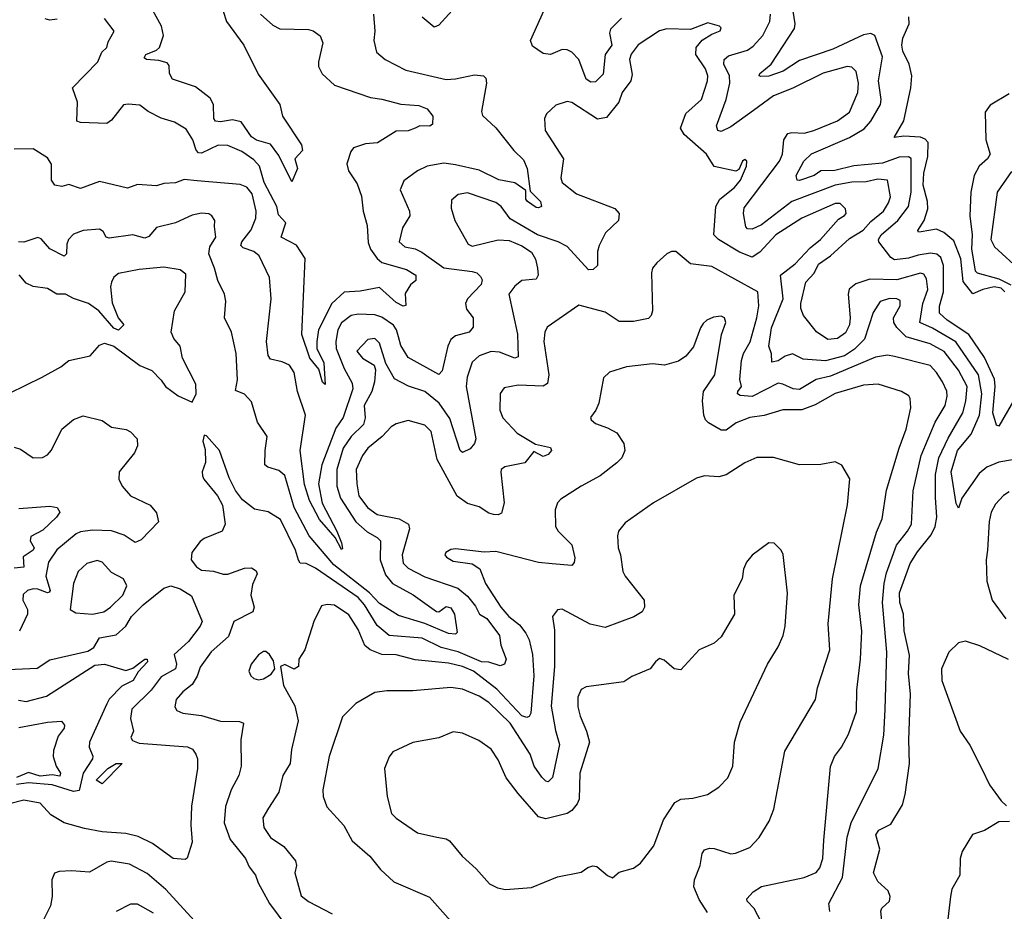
# Model space of a CAD drawing. Extents: x 1552033 to 1694788, y 811965 to 917215.
# Tile 572 of 632: x 1678908 to 1683058, y 876492 to 880252. Entities that reach past the tile are written whole.
import ezdxf

# ---------------------------------------------------------------- set-up
doc = ezdxf.new("R2010")
doc.units = 0

msp = doc.modelspace()

# ---------------------------------------------------------------- linework, layer by layer
at = {"layer": '0CON20XD'}
for points in [[(1679765, 880288), (1679780, 880245), (1679853.1, 880145), (1679913, 880023), (1680004, 879895), (1680016.2, 879845), (1680096, 879725), (1680099.5, 879700.5), (1680067.5, 879665), (1680078.6, 879625), (1680055, 879568.8), (1680000.6, 879679.4), (1679965, 879726.9), (1679905.8, 879744.2), (1679885, 879758.5), (1679842, 879822), (1679805, 879830), (1679755, 879821.8), (1679734, 879825), (1679726.2, 879836.2), (1679724.8, 879895), (1679711.3, 879921.3), (1679648.6, 879968.6), (1679551.5, 880001.5), (1679539.8, 880025), (1679538.6, 880058.6), (1679529.7, 880069.7), (1679495, 880080.8), (1679442.5, 880085), (1679432.1, 880092.1), (1679440, 880105), (1679485, 880123.5), (1679497.3, 880135), (1679514.7, 880185), (1679505.8, 880225), (1679445, 880335.8)], [(1680758.7, 880321.4), (1680675, 880229.3), (1680655, 880221.4), (1680605, 880262.2)], [(1683175, 878781.8), (1683035, 878537.8), (1683025, 878542.9), (1683009.3, 878595), (1683019.6, 878705), (1683016.3, 878736.3), (1682975, 878827.6), (1682908.8, 878925), (1682817.3, 878985), (1682784.7, 879015), (1682784.7, 879044.7), (1682801.2, 879105), (1682801.7, 879215), (1682789.8, 879249.8), (1682772.9, 879262.9), (1682747.2, 879267.2), (1682695, 879259.8), (1682653.9, 879246.1), (1682595, 879240), (1682579.3, 879249.3), (1682529.4, 879315), (1682528.2, 879325), (1682539.4, 879345), (1682608.9, 879405), (1682654.5, 879465), (1682665.9, 879525), (1682665, 879666.9), (1682654.3, 879674.3), (1682615, 879672.1), (1682545, 879647.8), (1682423.6, 879636.4), (1682344.3, 879615.7), (1682285.2, 879614.8), (1682256.7, 879595), (1682195, 879574.3), (1682184.3, 879575), (1682180.4, 879595), (1682212.9, 879655), (1682245, 879686.7), (1682405, 879755.6), (1682467.6, 879792.4), (1682495.4, 879825), (1682535.7, 879894.3), (1682538.8, 879915), (1682527.1, 879995), (1682543.9, 880095), (1682512.7, 880185), (1682495, 880194.7), (1682465, 880188.3), (1682335, 880128.1), (1682195, 880079.5), (1682125.4, 880035), (1682065, 880014.2), (1682032.2, 880012.2), (1682024.3, 880015), (1682027.1, 880025), (1682075.2, 880064.8), (1682101.4, 880105), (1682173.6, 880215), (1682176.7, 880235), (1682163.3, 880315)], [(1680399.7, 880275), (1680404.5, 880204.5), (1680400, 880165), (1680412.5, 880115), (1680448, 880085), (1680535, 880039.4), (1680705, 880000.4), (1680745, 880002.3), (1680825, 880019.1), (1680862.5, 880015), (1680873.3, 880005), (1680876.2, 879985), (1680854.6, 879865), (1680858.3, 879848.3), (1680915, 879796.7), (1680991, 879701), (1681030.9, 879660.9), (1681047.5, 879625), (1681059.7, 879529.7), (1681103.6, 879485), (1681107.8, 879465), (1681095, 879458.5), (1681085, 879460.9), (1681048.7, 879485), (1681041.8, 879495), (1681041.3, 879531.3), (1680995, 879563.8), (1680927.6, 879577.6), (1680845, 879617.5), (1680745, 879640.5), (1680695, 879647.4), (1680625, 879633.9), (1680585, 879615.5), (1680526.7, 879573.3), (1680511.1, 879535), (1680550.3, 879445), (1680552.5, 879425), (1680522.1, 879375), (1680507.8, 879315), (1680532, 879295), (1680575, 879286.2), (1680602.5, 879272.5), (1680695, 879205.3), (1680815, 879190.7), (1680834.1, 879184.1), (1680849.7, 879169.7), (1680857.1, 879155), (1680852.9, 879135), (1680795.3, 879074.7), (1680787.3, 879055), (1680791.7, 879031.8), (1680820, 878995), (1680818.8, 878955), (1680802.9, 878935), (1680745, 878918.4), (1680725, 878903.5), (1680712.9, 878875), (1680688.9, 878771.1), (1680675, 878755.4), (1680545, 878827.9), (1680515, 878878.5), (1680504.4, 878915), (1680496.2, 878945), (1680483.4, 878963.4), (1680435, 878998), (1680405, 879008), (1680335, 879009.8), (1680305.5, 879004.5), (1680265, 878974.1), (1680248.5, 878945), (1680240, 878895), (1680242, 878865), (1680275, 878781.2), (1680308.8, 878718.8), (1680311.7, 878695), (1680271.6, 878575), (1680240.6, 878529.4), (1680182.2, 878375), (1680167, 878295), (1680182.8, 878212.8), (1680245.3, 878095), (1680265, 878046.2), (1680268.3, 878021.7), (1680265, 878017.5), (1680238.3, 878068.3), (1680172.2, 878145), (1680129.6, 878225), (1680108.5, 878291.5), (1680090.3, 878435), (1680112.8, 878585), (1680079.5, 878685), (1680065.5, 878765), (1680045, 878795.4), (1680015, 878809.7), (1679965, 878820.9), (1679955.9, 878835.9), (1679947.8, 878895), (1679967.9, 879075), (1679960.5, 879165), (1679916.7, 879256.7), (1679895.3, 879275.3), (1679849.5, 879289.5), (1679839.8, 879299.8), (1679843.8, 879315), (1679883.5, 879366.5), (1679903.6, 879415), (1679905.2, 879445), (1679887.7, 879517.7), (1679866, 879546), (1679836.9, 879556.9), (1679656.6, 879573.4), (1679601.3, 879578.7), (1679565, 879564.4), (1679515, 879562), (1679485, 879552), (1679405, 879556.9), (1679362.1, 879542.1), (1679245, 879570.5), (1679165, 879540), (1679115, 879557.5), (1679085, 879548.9), (1679055.7, 879555), (1679041.5, 879575), (1679042.8, 879642.8), (1679025, 879669.4), (1678965, 879707.1), (1678885, 879705.8)], [(1679922.5, 880275), (1679975, 880228.8), (1680005, 880213.8), (1680125, 880211.5), (1680145.4, 880205.4), (1680173.8, 880183.8), (1680185.5, 880155), (1680166.9, 880075), (1680168.1, 880055), (1680183.3, 880023.3), (1680235, 879976.2), (1680386.2, 879923.8), (1680435, 879917.6), (1680515, 879895.4), (1680589.7, 879889.7), (1680625, 879876.9), (1680649.2, 879845), (1680648.3, 879811.7), (1680637.1, 879802.9), (1680595, 879804.5), (1680575, 879794.6), (1680545, 879783.1), (1680495, 879781.5), (1680416.6, 879733.4), (1680365, 879728.5), (1680315, 879711.4), (1680303.1, 879696.9), (1680286.4, 879645), (1680293.5, 879615), (1680330.6, 879560.6), (1680348.4, 879508.4), (1680356.2, 879445), (1680372.7, 879385), (1680377, 879313), (1680387.2, 879285), (1680415, 879244.6), (1680435, 879228.4), (1680539, 879199), (1680578.2, 879175), (1680577.2, 879152.8), (1680555, 879134), (1680532.7, 879097.3), (1680535, 879047.5), (1680525, 879044.6), (1680495, 879060.3), (1680425, 879122.5), (1680343.2, 879106.8), (1680275, 879102.7), (1680224.1, 879055.9), (1680167, 878945), (1680160.4, 878895), (1680161.1, 878865), (1680189.7, 878805), (1680195, 878714.3), (1680185, 878723.8), (1680168.2, 878778.2), (1680130.9, 878825), (1680097.1, 878925), (1680111.6, 879245), (1680075, 879301.8), (1680010.6, 879335), (1680029.1, 879395), (1679999, 879429), (1679992.5, 879465), (1679938.3, 879565), (1679918.6, 879635), (1679895, 879661.5), (1679845, 879696.8), (1679785, 879721.8), (1679745, 879723.3), (1679675, 879690), (1679661.1, 879691.1), (1679651.5, 879701.5), (1679638, 879745), (1679610, 879790), (1679560.6, 879820.6), (1679505, 879836.7), (1679450, 879865), (1679415, 879891.2), (1679365, 879896.2), (1679345, 879893.3), (1679295, 879828.8), (1679275, 879814.4), (1679165, 879819.2), (1679148.8, 879825), (1679151.9, 879905), (1679131.1, 879965), (1679236.8, 880075), (1679254.4, 880115), (1679275.5, 880135), (1679281.1, 880158.9), (1679306.4, 880203.6), (1679265, 880256.7)], [(1681445, 880259.1), (1681398, 880212), (1681394.1, 880195), (1681403.5, 880145), (1681376.1, 880105), (1681367.2, 880022.7), (1681335, 879990), (1681315, 879988.5), (1681295, 880001.9), (1681264.2, 880084.2), (1681235, 880115.4), (1681215, 880124.7), (1681195, 880125.9), (1681145, 880105.7), (1681115, 880110), (1681069.9, 880139.9), (1681061, 880165), (1681118, 880292)], [(1683141.4, 878405), (1683035, 878385.9), (1682984.4, 878365), (1682951.8, 878338.2), (1682879.4, 878235), (1682865, 878192.5), (1682855, 878212.5), (1682833.4, 878345), (1682860.9, 878435), (1682918.4, 878505), (1682953.9, 878585), (1682962.6, 878675), (1682948.8, 878755), (1682853.8, 878893.8), (1682755, 878951.5), (1682701.4, 878975), (1682715.1, 879054.9), (1682736.2, 879115), (1682729.4, 879159.4), (1682718.7, 879178.7), (1682705, 879184), (1682604.4, 879155.6), (1682491.4, 879158.6), (1682431.8, 879138.2), (1682403.6, 879116.4), (1682399.7, 879095), (1682408.4, 878995), (1682405.5, 878965), (1682388.4, 878931.6), (1682355, 878907.5), (1682314.2, 878904.3), (1682266.1, 878936.1), (1682210.9, 879005), (1682200, 879035), (1682200.5, 879055), (1682221.6, 879145), (1682256.1, 879183.9), (1682275, 879220.7), (1682325, 879257), (1682405, 879330.2), (1682462.8, 879365), (1682495, 879400.7), (1682548.4, 879445), (1682570.5, 879479.5), (1682578.4, 879505), (1682565.6, 879575), (1682525, 879580.4), (1682475, 879568.5), (1682415, 879567.2), (1682345, 879553.8), (1682162.5, 879485), (1682035, 879386.6), (1681995, 879368.8), (1681975, 879370.5), (1681968.8, 879378.8), (1681958.1, 879435), (1681961.4, 879458.6), (1682110.5, 879655), (1682123, 879685), (1682128.9, 879745), (1682145, 879772.3), (1682163.1, 879776.9), (1682215, 879773.8), (1682255, 879784.7), (1682354.8, 879825.2), (1682405, 879862.7), (1682440.9, 879945), (1682442.7, 879985), (1682433.2, 880033.2), (1682415, 880052.2), (1682395, 880055.3), (1682295, 880026.8), (1682167.1, 879962.9), (1682085, 879930.8), (1682000.6, 879869.4), (1681905, 879801.1), (1681865, 879780.4), (1681851.2, 879785), (1681844.7, 879805), (1681886.2, 879915), (1681901.1, 879985), (1681899.5, 880015), (1681876.1, 880065), (1681877.6, 880085), (1681895, 880100.5), (1681975, 880124.2), (1681999.9, 880140.1), (1682039.7, 880185), (1682069.7, 880245), (1682072.8, 880275)], [(1683060.8, 879105), (1683045, 879120), (1683015, 879125.6), (1682967.5, 879115), (1682925, 879096.7), (1682885, 879148), (1682875, 879244.3), (1682845, 879320), (1682803.1, 879355), (1682771.5, 879368.5), (1682707, 879357), (1682696.2, 879356.2), (1682692.9, 879362.9), (1682720.8, 879405), (1682735.2, 879455), (1682734.4, 879485), (1682715.4, 879555), (1682718.3, 879605), (1682735.2, 879675), (1682736.7, 879735), (1682725, 879748.8), (1682705, 879757.3), (1682635, 879761.2), (1682593.3, 879755), (1682634.8, 879825.2), (1682664.1, 879965), (1682667.6, 880015), (1682657.4, 880065), (1682629.9, 880119.9), (1682625.4, 880145), (1682630.2, 880175), (1682657.6, 880235), (1682655.9, 880265)], [(1679066.2, 880255), (1679035, 880250), (1679015, 880256)], [(1682548.8, 876385), (1682537.3, 876492.7), (1682541.8, 876505), (1682573.6, 876535), (1682576.6, 876555), (1682568.8, 876578.8), (1682525, 876618.6), (1682506.2, 876655), (1682532.9, 876755), (1682516.2, 876815), (1682529.4, 876835), (1682579.7, 876860.3), (1682628.2, 876941.8), (1682640.3, 876985), (1682658.6, 877115), (1682655.3, 877215), (1682662.5, 877407.5), (1682653.9, 877495), (1682657.7, 877572.3), (1682635.2, 877675), (1682633.7, 877745), (1682617.3, 877795), (1682615.9, 877835), (1682661, 877959), (1682692, 878008), (1682749.9, 878080.1), (1682767.1, 878115), (1682773.8, 878155), (1682767.3, 878237.3), (1682768, 878335), (1682782.1, 878405), (1682821.9, 878488.1), (1682883.5, 878595), (1682896.3, 878643.7), (1682900.7, 878705), (1682864.4, 878774.4), (1682805, 878853.5), (1682745, 878885.2), (1682644.5, 878914.5), (1682604.8, 878954.8), (1682592.5, 878975), (1682590.3, 878995), (1682618.7, 879045), (1682618.6, 879068.6), (1682605.2, 879075.2), (1682573.5, 879076.5), (1682535, 879064.2), (1682505, 879018), (1682468.4, 878905), (1682426.7, 878863.4), (1682383.9, 878835), (1682305, 878814.1), (1682210.5, 878820.5), (1682165, 878843.8), (1682135, 878832.9), (1682105, 878813.7), (1682078, 878808), (1682076.2, 878843.8), (1682066.1, 878875), (1682076.8, 878953.2), (1682126.5, 879075), (1682114.1, 879175), (1682176.9, 879223.1), (1682240.2, 879289.8), (1682282.7, 879325), (1682359.5, 879410.5), (1682385, 879426), (1682391.4, 879435), (1682389.2, 879455), (1682366.7, 879476.7), (1682345, 879477.7), (1682205, 879415.9), (1682095.4, 879345), (1682028.2, 879271.8), (1681995, 879251), (1681942.2, 879272.2), (1681853.2, 879325), (1681833.1, 879345), (1681842.5, 879465), (1681858.7, 879495), (1681920.5, 879545), (1681945.4, 879575), (1681971.4, 879635), (1681973.3, 879655), (1681965, 879663.3), (1681955, 879656.2), (1681938.9, 879621.1), (1681926.6, 879613.4), (1681835, 879632.5), (1681802.5, 879685), (1681708.1, 879768.1), (1681693.7, 879795), (1681715, 879856.2), (1681781.3, 879915), (1681807.2, 879995), (1681808.4, 880015), (1681798.6, 880045), (1681757.1, 880105), (1681759.3, 880135), (1681785, 880165.6), (1681825, 880191.4), (1681860, 880205), (1681865, 880217.5), (1681857.5, 880225), (1681808.3, 880238.3), (1681735, 880210.3), (1681635, 880213.9), (1681604.2, 880205.8), (1681515, 880146.9), (1681485, 880107.1), (1681478.5, 880085), (1681489.5, 880020.5), (1681483.2, 879995), (1681448, 879945), (1681433.4, 879905), (1681380.9, 879839.1), (1681343.3, 879833.3), (1681235, 879902.5), (1681215, 879907.3), (1681167.8, 879892.2), (1681128, 879855), (1681120, 879835), (1681122.5, 879785), (1681199.6, 879665), (1681188.5, 879585), (1681194.5, 879565), (1681255, 879517.8), (1681416.6, 879456.6), (1681434.3, 879435), (1681431.9, 879405), (1681377, 879353), (1681350.2, 879299.8), (1681343.8, 879275), (1681343.8, 879216.2), (1681325, 879198.1), (1681305, 879197.1), (1681215.2, 879295.2), (1681178.1, 879315), (1681090.6, 879345), (1680975, 879412), (1680937.9, 879465), (1680915, 879481.1), (1680795, 879522.7), (1680756.2, 879515), (1680728.7, 879491.3), (1680726.8, 879456.8), (1680742.5, 879405), (1680798, 879305), (1680815, 879297.5), (1680925, 879323.2), (1680970.6, 879320.6), (1681025, 879299.1), (1681065, 879271.4), (1681082.2, 879242.2), (1681090.7, 879205), (1681092.7, 879175), (1681085, 879157.5), (1681025, 879152.5), (1680995, 879128), (1680969.4, 879095), (1681006.6, 878926.6), (1681009.3, 878830.7), (1680995, 878824.6), (1680930.6, 878850.6), (1680895, 878852.9), (1680845, 878834.6), (1680815, 878807.8), (1680794.1, 878745), (1680789.7, 878705), (1680831.2, 878485), (1680825.5, 878465), (1680807.3, 878442.7), (1680775, 878427.5), (1680763.9, 878435), (1680720.8, 878570.8), (1680675.5, 878635.5), (1680615, 878684.1), (1680546.2, 878706.2), (1680487.7, 878737.7), (1680451.9, 878801.9), (1680425, 878887.8), (1680405, 878907.9), (1680375, 878903.6), (1680329.1, 878855), (1680352.7, 878825), (1680401.8, 878795), (1680408, 878775), (1680403.5, 878725), (1680391.7, 878685), (1680359.6, 878625), (1680363.9, 878573.9), (1680356.6, 878545), (1680305.7, 878494.3), (1680271.6, 878445), (1680244.5, 878355), (1680244.8, 878285), (1680259.6, 878235), (1680325, 878135.3), (1680372, 878092), (1680415, 878068.8), (1680428.2, 878055), (1680427.8, 877975), (1680450.5, 877910.5), (1680479.7, 877875), (1680566.8, 877826.8), (1680665, 877756.9), (1680675, 877755.5), (1680705, 877778.2), (1680725, 877771.5), (1680740.4, 877745), (1680752.2, 877667.8), (1680745, 877661.2), (1680715, 877663.4), (1680615.6, 877705.6), (1680505, 877739.1), (1680425, 877790.2), (1680383.1, 877835), (1680232.7, 877952.7), (1680128.7, 878075), (1680065.6, 878195.6), (1680025, 878330.5), (1680000.8, 878350.7), (1679954, 878365), (1679941.1, 878375), (1679942.2, 878435), (1679951.5, 878495), (1679910.5, 878555), (1679885, 878640.8), (1679855, 878672.9), (1679818, 878688), (1679826.2, 878733.8), (1679820.9, 878845), (1679801.1, 878935), (1679771.9, 878995), (1679776.7, 879065), (1679771.1, 879095), (1679742.9, 879152.9), (1679729.7, 879205), (1679704.7, 879265), (1679709.6, 879295), (1679734.2, 879335.8), (1679729.7, 879380.3)], [(1683078.9, 879938.9), (1682997.9, 879892.1), (1682977.4, 879862.6), (1682980.5, 879745), (1682998.5, 879685), (1682986.5, 879665), (1682951.5, 879635), (1682930.4, 879595), (1682917.1, 879525), (1682912.8, 879425), (1682922.1, 879345), (1682919.3, 879285), (1682935, 879192.5), (1682944.2, 879184.2), (1683035, 879160), (1683085, 879134.4)], [(1683087.8, 879612.2), (1683027.5, 879525), (1683000.9, 879325), (1683016.8, 879295), (1683130.8, 879190.8)], [(1679729.7, 879380.3), (1679730.7, 879405), (1679718, 879425), (1679705, 879433.8), (1679675, 879436.6), (1679635, 879428), (1679564.2, 879395.8), (1679485, 879375.4), (1679452.5, 879337.5), (1679435, 879330.4), (1679385, 879345.5), (1679285, 879331.2), (1679272.9, 879335), (1679259.3, 879359.3), (1679245, 879369.1), (1679175, 879363.6), (1679135, 879348.1), (1679114.4, 879325), (1679106.7, 879305), (1679105.4, 879264.6), (1679095, 879255.6), (1679035.3, 879285.3), (1678997.9, 879327.9), (1678985, 879333.6), (1678925, 879313.4), (1678902.9, 879315)], [(1682322, 876492), (1682318.2, 876525), (1682376.5, 876635), (1682395.2, 876805), (1682412.4, 876865), (1682526.2, 877095), (1682550.6, 877235), (1682556.4, 877343.6), (1682562.8, 877585), (1682545.2, 877795.2), (1682551, 877875), (1682560.8, 877919.2), (1682603.5, 878036.5), (1682650.6, 878095), (1682666.6, 878125), (1682674.2, 878265), (1682707.8, 878415), (1682767, 878555), (1682808.1, 878625), (1682817.5, 878665), (1682815, 878686), (1682798, 878725), (1682772.2, 878765), (1682745, 878793.3), (1682595, 878832.5), (1682565, 878838.2), (1682515, 878828.4), (1682325, 878749.2), (1682264.8, 878735.2), (1682195, 878693.3), (1682168.6, 878695), (1682125, 878715.9), (1682105, 878718.9), (1681995, 878662.8), (1681945, 878668), (1681934, 878675), (1681934.2, 878684.2), (1681950, 878705), (1681943.5, 878735), (1681950.5, 878815), (1681958.9, 878845), (1681986.2, 878893.9), (1682014.8, 878995), (1682023.9, 879045), (1682019.5, 879105), (1681825, 879211.2), (1681735, 879223.3), (1681674.2, 879274.2), (1681655, 879274.3), (1681635, 879264.3), (1681593.7, 879226.3), (1681575.8, 879205), (1681570.8, 879185), (1681575.5, 879025), (1681570, 879005), (1681558, 878992), (1681495, 878980), (1681435, 878980), (1681375, 879018.5), (1681265, 879048), (1681131.5, 878955), (1681121.1, 878935), (1681116.7, 878895), (1681138.1, 878755), (1681132.4, 878717.6), (1681115, 878706.4), (1681008.7, 878711.3), (1680950, 878700), (1680933.8, 878676.2), (1680932.1, 878605), (1680943.9, 878573.9), (1681005, 878508.9), (1681082.1, 878462.1), (1681145, 878447.5), (1681150, 878435), (1681135, 878418.8), (1681115, 878410.4), (1681075, 878430.6), (1681036.5, 878383.5), (1680953, 878367), (1680936.7, 878355), (1680935.6, 878344.4), (1680950.4, 878215), (1680938.2, 878171.8), (1680925, 878164.5), (1680905, 878165.6), (1680885, 878170.9), (1680845, 878197.9), (1680795, 878211.5), (1680752.3, 878242.3), (1680667.5, 878397.5), (1680642.3, 878515), (1680615, 878541.8), (1680545, 878561.5), (1680495, 878547.5), (1680474.2, 878535.8), (1680435.2, 878494.8), (1680375, 878445.4), (1680352.8, 878415), (1680326.9, 878355), (1680328.4, 878295), (1680338.1, 878245), (1680374.2, 878195), (1680415, 878166.2), (1680507.4, 878147.4), (1680546.9, 878125), (1680551.3, 878105), (1680519.7, 877995), (1680525, 877960.6), (1680545, 877940), (1680615, 877902.7), (1680755, 877855.3), (1680795, 877820.9), (1680829.5, 877779.5), (1680846.2, 877745), (1680876.8, 877726.8), (1680930, 877655), (1680935.3, 877615), (1680958.6, 877555), (1680950.8, 877535), (1680933.2, 877526.8), (1680885, 877542.4), (1680855, 877544.9), (1680756, 877586), (1680684.4, 877604.4), (1680605, 877643.7), (1680464.6, 877655), (1680415, 877697.1), (1680360.7, 877785), (1680334, 877815), (1680155, 877939.7), (1680115, 877958.8), (1680090.6, 877960.6), (1680082.7, 877972.7), (1680070.6, 878015), (1680007.5, 878145), (1679955, 878176.4), (1679897.8, 878187.8), (1679847.4, 878227.4), (1679817.2, 878267.2), (1679790.4, 878320.4), (1679750, 878435), (1679695, 878497.5), (1679685, 878500), (1679680, 878475), (1679689.5, 878439.5), (1679691.2, 878385), (1679677.5, 878345), (1679678.8, 878328.8), (1679684, 878315), (1679741.9, 878245), (1679763.3, 878205), (1679774.4, 878125), (1679762, 878095), (1679686, 878065), (1679668.9, 878051.1), (1679634.3, 878005), (1679631.4, 877975), (1679652.9, 877945), (1679675, 877930.8), (1679725, 877926.7), (1679765, 877914.7), (1679785.3, 877914.7), (1679855, 877940), (1679885, 877940.4), (1679905, 877927.5), (1679909.6, 877915), (1679889.3, 877870.7), (1679881.9, 877825), (1679895.8, 877775), (1679891.1, 877755), (1679810, 877715), (1679788.3, 877651.7), (1679715, 877587.1), (1679668.7, 877521.3), (1679656.5, 877483.5), (1679635, 877448.9), (1679595, 877417.8), (1679567.8, 877385), (1679561.4, 877355), (1679569.7, 877339.7), (1679595, 877327.8), (1679675, 877317.7), (1679755, 877293.6), (1679835, 877292.2), (1679852, 877285), (1679840.3, 877215), (1679841.9, 877105), (1679831.7, 877065), (1679799.5, 877005), (1679776, 876934), (1679770, 876865), (1679795.4, 876795.4), (1679860, 876715), (1679875, 876680), (1679902.1, 876645), (1679912.8, 876612.7), (1679960.8, 876525), (1680075, 876371.8)], [(1678865, 878677.8), (1679002.5, 878745), (1679081.3, 878788.7), (1679115.8, 878815), (1679205.8, 878834.3), (1679245, 878880), (1679265, 878887.8), (1679305.3, 878875.3), (1679415, 878794.2), (1679465, 878772.5), (1679505, 878732.5), (1679523.3, 878705), (1679575.8, 878665.8), (1679635, 878640), (1679652, 878675), (1679650.8, 878715), (1679593.8, 878825), (1679584, 878875), (1679557.7, 878907.7), (1679546.7, 878935), (1679560.6, 879025), (1679605.4, 879105), (1679608.6, 879178.6), (1679585, 879197.5), (1679515, 879208.2), (1679411.8, 879198.2), (1679325, 879181.4), (1679305, 879166), (1679294.5, 879145), (1679290.9, 879125), (1679297.7, 879057.7), (1679323.3, 878995), (1679347.5, 878965), (1679325, 878942.5), (1679305, 878952), (1679241.4, 879025), (1679198.1, 879055), (1679135, 879076.1), (1679101.2, 879095), (1679064.4, 879094.4), (1679025, 879118.2), (1678965, 879126.5), (1678935, 879141.1), (1678906.5, 879176.5)], [(1682034.7, 876444.7), (1682004.1, 876504.1), (1681974.4, 876535), (1681972.9, 876545), (1682000, 876575), (1682035, 876596.2), (1682215, 876635.5), (1682265, 876655.6), (1682280.9, 876675), (1682293.1, 876715), (1682297.5, 876792.5), (1682325, 877103.3), (1682342.2, 877145), (1682372.2, 877185), (1682400.9, 877239.1), (1682435.4, 877335), (1682436.2, 877425), (1682451.8, 877555), (1682456.9, 877673.1), (1682444.7, 877785), (1682451.7, 877865), (1682519.2, 878090.8), (1682542.6, 878147.4), (1682561.7, 878268.3), (1682614.8, 878445.2), (1682644.7, 878525), (1682663.3, 878615), (1682661.4, 878655), (1682655, 878665.7), (1682624.6, 878684.6), (1682525.9, 878715.9), (1682465, 878711.6), (1682345, 878675.8), (1682261.4, 878628.6), (1682205, 878607.5), (1682125, 878607.4), (1682046.4, 878583.6), (1681984.8, 878575.2), (1681928.3, 878551.7), (1681885, 878521.8), (1681865, 878521.8), (1681811.8, 878551.8), (1681798.8, 878565), (1681791.8, 878585), (1681786.1, 878645), (1681789.6, 878685), (1681837.7, 878755), (1681865.8, 878924.2), (1681884.2, 878975), (1681878, 878995), (1681865, 879002.5), (1681832.7, 878997.3), (1681804.6, 878985.4), (1681788.7, 878971.3), (1681776.8, 878953.2), (1681747.6, 878872.4), (1681715, 878834), (1681685, 878812.5), (1681625.9, 878795.9), (1681575, 878801.4), (1681465, 878787.9), (1681394.4, 878765.6), (1681368.6, 878741.4), (1681349.1, 878635), (1681336.9, 878605), (1681314, 878575), (1681316, 878565), (1681335, 878548.9), (1681385, 878531.5), (1681425, 878509.4), (1681454.4, 878465), (1681458.1, 878435), (1681445.4, 878404.6), (1681425, 878382.9), (1681355, 878329.2), (1681275, 878285.8), (1681189.3, 878230.7), (1681174.6, 878215.4), (1681164.4, 878185), (1681166.7, 878115), (1681177.8, 878095), (1681235, 878037.5), (1681247.4, 877982.6), (1681245, 877963.3), (1681235, 877950.8), (1681152, 877958), (1681095, 877962.7), (1680915, 878009.1), (1680865, 878006.7), (1680745, 878021.4), (1680725, 878018.6), (1680704, 878005), (1680700, 877995), (1680707.5, 877985), (1680735, 877968.8), (1680815, 877958.2), (1680846.9, 877936.9), (1680871.8, 877875), (1680935.3, 877775), (1680970, 877735), (1681015, 877700.7), (1681041.8, 877665), (1681055, 877637.5), (1681070, 877575), (1681075.2, 877485), (1681062.8, 877327.2), (1681055.9, 877314.1), (1681045, 877310), (1681025, 877316.8), (1680918.5, 877428.5), (1680821.1, 877505), (1680774.2, 877524.2), (1680715, 877539), (1680575, 877552.4), (1680495, 877574.1), (1680435, 877575.8), (1680385.2, 877595.2), (1680362.8, 877612.8), (1680335, 877681.1), (1680295, 877742.5), (1680235, 877783.3), (1680203.7, 877786.3), (1680179.5, 877780.5), (1680147.5, 877715), (1680109.2, 877595), (1680084.3, 877555), (1680082.5, 877525), (1680065, 877513.3), (1680025, 877532.5), (1680007.5, 877525), (1680020, 877445), (1680068.2, 877358.2), (1680081.8, 877295), (1680053.9, 877175), (1680048, 877115), (1680017.3, 877065), (1680000.6, 876995), (1679957, 876927), (1679933.3, 876886.7), (1679936.8, 876845), (1679965, 876803.1), (1680021.2, 876765), (1680070.8, 876705), (1680074.3, 876685), (1680067.5, 876655), (1680095, 876557.5), (1680125, 876533.3), (1680225, 876481.2)], [(1678885, 878450), (1678911.2, 878441.2), (1678965, 878404), (1679004.3, 878405.7), (1679025, 878417.5), (1679042.6, 878437.4), (1679085.8, 878525), (1679135, 878565.7), (1679175, 878581.9), (1679255, 878562.1), (1679295, 878533.3), (1679356.4, 878523.6), (1679375, 878513.8), (1679402.5, 878485), (1679404.3, 878455), (1679391.4, 878425), (1679328, 878345), (1679325.7, 878315), (1679339.4, 878285), (1679375, 878244.4), (1679457.5, 878205), (1679485, 878173.3), (1679493.8, 878135), (1679420.7, 878059.3), (1679395, 878047.1), (1679348.6, 878078.6), (1679295, 878097), (1679215, 878100.2), (1679165, 878092.6), (1679146.3, 878083.7), (1679065, 878017.3), (1679029.7, 877965), (1679017.9, 877905), (1679036, 877845), (1679032.6, 877837.4), (1679025, 877834.8), (1678985, 877851.1), (1678965, 877852.5), (1678940.6, 877845), (1678922.4, 877827.6), (1678921.3, 877805), (1678940.3, 877765), (1678940.7, 877745), (1678907, 877673)], [(1681807.5, 876487.5), (1681772, 876542), (1681750, 876595), (1681751.6, 876625), (1681775.4, 876685), (1681784.1, 876735.9), (1681795, 876751.9), (1681815, 876757.9), (1681835, 876756.9), (1681905, 876734.5), (1681925, 876736.9), (1681985, 876761.9), (1682025, 876804), (1682067.2, 876872.8), (1682086.3, 876923.7), (1682132.4, 877167.6), (1682262.5, 877385), (1682270.6, 877435), (1682323.1, 877595), (1682316.2, 877705), (1682333.1, 877895), (1682396.4, 878206.4), (1682406.5, 878316.5), (1682373, 878373), (1682345, 878387.5), (1682285, 878377.1), (1682195, 878375.6), (1682085, 878405.6), (1682015, 878405.7), (1681965, 878384), (1681885, 878332.9), (1681854.2, 878324.2), (1681795, 878328), (1681760.5, 878319.5), (1681580, 878215), (1681459.8, 878130.2), (1681432, 878095), (1681427.1, 878075), (1681430.6, 878025), (1681440.6, 877995), (1681450, 877925), (1681460, 877905), (1681540, 877805), (1681542, 877775), (1681532, 877755), (1681496.1, 877733.9), (1681375, 877689.1), (1681312.7, 877702.7), (1681195, 877765.8), (1681175, 877763.3), (1681154.1, 877735.9), (1681161.7, 877678.3), (1681162.1, 877525), (1681147.7, 877357.7), (1681165.8, 877255), (1681183.5, 877195), (1681154.1, 877055.9), (1681135, 877038.9), (1681125, 877040.9), (1681108.3, 877058.3), (1681076.7, 877105), (1681059, 877155), (1680975.6, 877285), (1680885, 877372.8), (1680845, 877399.7), (1680775, 877428.8), (1680725, 877436.7), (1680565, 877422.2), (1680455, 877422.2), (1680405, 877414.4), (1680325, 877368.6), (1680268, 877312), (1680212.5, 877145), (1680185.7, 877005), (1680187, 876977), (1680203.2, 876933.2), (1680274.1, 876854.1), (1680310, 876790), (1680384.3, 876725), (1680428.8, 876668.8), (1680485, 876617.1), (1680635, 876552.5), (1680748.1, 876425)], [(1683078.5, 878261.5), (1683055, 878246.4), (1683021.2, 878208.8), (1683002.8, 878175), (1682994.4, 878135.6), (1682987.2, 878015), (1682981.9, 877975), (1682984.7, 877884.8), (1683006.1, 877805), (1683065, 877725.6)], [(1678905, 878190.9), (1679035, 878201.2), (1679066.7, 878195), (1679077.5, 878175), (1679063.3, 878155), (1679005, 878099.5), (1678955, 878072.5), (1678952.7, 878055), (1678969.1, 878025), (1678965, 878014.7), (1678923.4, 877986.6), (1678926.2, 877943.8), (1678885, 877939.1)], [(1680955, 876584.4), (1681065, 876592.9), (1681175, 876637.5), (1681275, 876657.5), (1681302.4, 876677.6), (1681324.2, 876684.2), (1681341.2, 876681.2), (1681385, 876643.3), (1681406.1, 876633.9), (1681435, 876656.7), (1681495, 876674), (1681524.2, 876695.8), (1681581.3, 876768.7), (1681621.8, 876878.2), (1681669.1, 876950.9), (1681695, 876965.7), (1681745, 876970), (1681807.5, 876985), (1681855, 877016.2), (1681892, 877055), (1681914.3, 877105), (1681920.6, 877205), (1681945, 877290), (1682059.2, 877535), (1682105, 877607.5), (1682125.6, 877655), (1682134.3, 877695), (1682144.1, 877834.1), (1682126.4, 877996.4), (1682117.5, 878015), (1682087.5, 878045), (1682065, 878046.2), (1681995, 877993.8), (1681971.2, 877965), (1681958.8, 877935), (1681953.3, 877895), (1681917.5, 877825), (1681920.8, 877745), (1681865, 877650), (1681835, 877623.3), (1681772.5, 877595), (1681695, 877510), (1681666.7, 877515), (1681625, 877552), (1681605, 877558.1), (1681587.5, 877545), (1681565.7, 877514.3), (1681487.6, 877482.4), (1681455, 877460.6), (1681295, 877438.6), (1681275, 877428), (1681260.9, 877395), (1681260.4, 877355), (1681270, 877315), (1681297.5, 877252.5), (1681310, 877205), (1681269.2, 877075), (1681265.4, 876965.4), (1681257.1, 876945), (1681235, 876916.7), (1681215, 876904.5), (1681125, 876882.2), (1681095, 876890), (1681008.7, 876988.7), (1680958.6, 877055), (1680925, 877131.2), (1680895, 877175.8), (1680843.2, 877213.2), (1680775, 877244), (1680735, 877248.6), (1680675, 877224.4), (1680565, 877204.4), (1680481.2, 877165), (1680465, 877143.3), (1680445.8, 877094.2), (1680456.4, 876976.4), (1680474.6, 876905), (1680495, 876884.6), (1680585, 876823.5), (1680665.7, 876804.3), (1680705, 876797.5), (1680719.1, 876789.1), (1680772.5, 876725), (1680831.4, 876671.4), (1680887.5, 876607.5), (1680921.2, 876591.2), (1680955, 876584.4)], [(1679215, 877744.8), (1679263.1, 877755), (1679291.5, 877775), (1679343.1, 877825), (1679360, 877865), (1679346, 877895), (1679295, 877921.1), (1679255, 877964.2), (1679235, 877971.9), (1679190.6, 877959.4), (1679154.3, 877925), (1679134.4, 877875), (1679120.6, 877765), (1679145, 877750.9), (1679215, 877744.8)], [(1678765, 877508.2), (1678982.1, 877517.9), (1679035, 877553.2), (1679195, 877589.3), (1679220.7, 877605), (1679245, 877645.6), (1679315, 877658.4), (1679355.9, 877695), (1679379.6, 877735), (1679428.4, 877785), (1679515, 877855.4), (1679545, 877865.4), (1679585, 877852.7), (1679632.4, 877822.4), (1679676.8, 877715), (1679668.7, 877695), (1679619.8, 877630.2), (1679559.3, 877575), (1679568.8, 877535), (1679564.7, 877515), (1679505, 877481.3), (1679462.1, 877425), (1679380.3, 877345), (1679374.4, 877305), (1679387.8, 877252.2), (1679376, 877225), (1679383, 877213), (1679411.9, 877201.9), (1679615.2, 877185.2), (1679635.9, 877175.9), (1679650.4, 877155), (1679657.7, 877135), (1679657.7, 877095), (1679631.5, 876935), (1679629.3, 876855), (1679635.7, 876784.3), (1679613.5, 876716.5), (1679605, 876711.2), (1679555, 876715.3), (1679468.5, 876778.5), (1679408, 876808), (1679355, 876819.9), (1679255, 876828.1), (1679181.3, 876841.4), (1679095, 876865.9), (1679039, 876899), (1678995, 876948.1), (1678925, 876961), (1678865, 876945.4)], [(1683075, 877554.6), (1682955, 877611.8), (1682895, 877631.5), (1682865, 877623.8), (1682824.6, 877585.3), (1682792.8, 877515), (1682794.7, 877465), (1682872.3, 877252.3), (1682912.2, 877192.2), (1682962.7, 877092.7), (1682995.4, 877025.4), (1683045, 876958.8), (1683067.7, 876937.7)], [(1679915, 877468), (1679935, 877472.5), (1679967.9, 877492.1), (1679983.8, 877515), (1679978.3, 877548.3), (1679961.2, 877575), (1679945, 877588), (1679935, 877588), (1679915, 877574), (1679884.2, 877535), (1679874.2, 877505), (1679882, 877485), (1679895, 877474), (1679915, 877468)], [(1678903.1, 877383.1), (1678935, 877377.5), (1679020.8, 877399.2), (1679225, 877530), (1679265, 877534.7), (1679355, 877507.1), (1679385, 877517.5), (1679420, 877545), (1679435, 877555.7), (1679445.4, 877555.4), (1679446.9, 877545), (1679407.3, 877502.7), (1679386.4, 877465), (1679338.8, 877441.2), (1679285, 877386.7), (1679275, 877367.8), (1679202.5, 877205), (1679201.2, 877185), (1679216.1, 877146.1), (1679214.5, 877135), (1679175.6, 877075), (1679158.4, 877001.6), (1679135, 876997.7), (1679045, 877025.7), (1678945, 877033.5), (1678895, 877027.2)], [(1678905, 877267.5), (1679025, 877289.3), (1679083.8, 877293.8), (1679097.5, 877277.5), (1679095.8, 877265), (1679069.6, 877230.4), (1679050.3, 877169.7), (1679048.6, 877145), (1679061.7, 877105), (1679079.8, 877075), (1679077.4, 877062.6), (1679045, 877067.9), (1678995, 877062.7), (1678945, 877078.1), (1678895, 877056.4)], [(1679255, 877030), (1679230, 877045), (1679280, 877095), (1679315, 877116), (1679340, 877115), (1679255, 877030)], [(1683080.3, 876870.3), (1683035, 876870), (1682975, 876833.1), (1682923.6, 876816.4), (1682880, 876745), (1682871.9, 876715), (1682870.8, 876645), (1682837.1, 876585), (1682830.6, 876555), (1682795.8, 876255)], [(1679675, 876420), (1679524, 876584), (1679445, 876651.9), (1679371, 876691), (1679294.2, 876704.2), (1679275, 876699), (1679202.1, 876657.9), (1679126.6, 876663.4), (1679075, 876660.8), (1679055, 876653.8), (1679043.5, 876625), (1679044.4, 876555), (1679038.1, 876515), (1678990.3, 876419.7)], [(1679471.5, 876485), (1679405, 876521.8), (1679375, 876522.9), (1679315, 876491.1)]]:
    msp.add_lwpolyline(points, dxfattribs=at)

doc.saveas('drawing.dxf')
